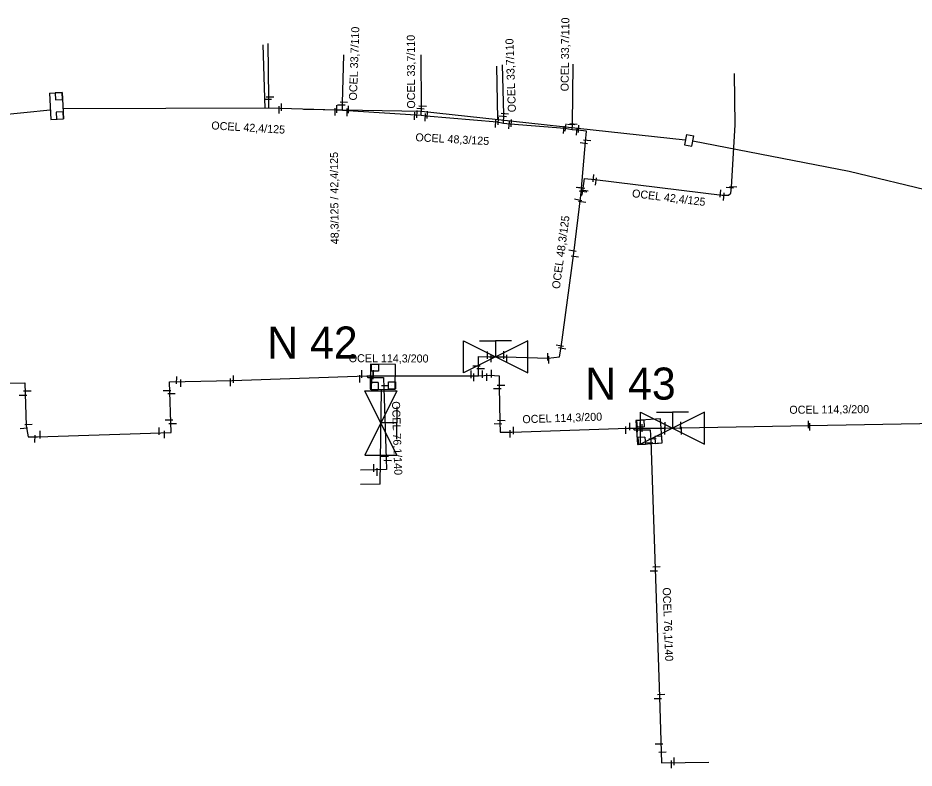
# Model space of a CAD drawing. Extents: x -642943 to -623314, y -1138561 to -1113539.
# Drawn here: x -641703.1 to -641619.1, y -1115267.4 to -1115197.2 of the extents above; entities that cross this region are included whole.
import ezdxf

# ---------------------------------------------------------------- set-up
doc = ezdxf.new("R2010")
doc.units = 0
for name, color, linetype in [('horkovod armatury', 7, 'Continuous'), ('horkovod dimenze', 7, 'Continuous'), ('horkovod předisol', 7, 'Continuous'), ('horkovod sváry', 7, 'Continuous'), ('horkovod trasa', 7, 'Continuous'), ('horkovod zrušený', 7, 'Continuous'), ('horkovod číslo šachty', 7, 'Continuous'), ('horkovod šachty', 7, 'Continuous')]:
    doc.layers.add(name, color=color, linetype=linetype)

# ---------------------------------------------------------------- blocks, each defined once
blk = doc.blocks.new('POINT_DISPLAY')
blk.add_line((0, 0), (0, 0))
blk = doc.blocks.new('SPH_2')
at = {"layer": 'horkovod sváry'}
blk.add_line((-0.0001, -0.0349), (0.0001, 0.0349), dxfattribs=at)
blk = doc.blocks.new('SPH_1')
at = {"layer": 'horkovod sváry'}
blk.add_line((0.0001, -0.035), (-0.0001, 0.035), dxfattribs=at)
blk = doc.blocks.new('SPH')
at = {"layer": 'horkovod sváry'}
blk.add_line((0, -0.035), (0, 0.035), dxfattribs=at)
blk = doc.blocks.new('SCH_01_10')
at = {"layer": 'horkovod armatury'}
for p, q in [((10, 5), (-10, -5)), ((-10, -5), (-10, 5)), ((-10, 5), (10, -5)), ((-5, 5), (0, 5)), ((0, 5), (0, 0)), ((5, 5), (0, 5)), ((10, -5), (10, 5))]:
    blk.add_line(p, q, dxfattribs=at)

msp = doc.modelspace()

# ---------------------------------------------------------------- linework, layer by layer
at = {"layer": 'horkovod předisol'}
msp.add_line((-641670.373, -1115230.715), (-641659.916, -1115230.695), dxfattribs=at)
for points in [[(-641679.556, -1115205.642), (-641679.559, -1115204.672), (-641679.626, -1115199.583)], [(-641672.67, -1115205.853), (-641672.658, -1115205.166), (-641672.548, -1115200.638)], [(-641665.312, -1115206.312), (-641665.256, -1115205.559), (-641665.31, -1115200.628)], [(-641657.577, -1115207.055), (-641657.561, -1115206.229), (-641657.668, -1115201.566)], [(-641651.144, -1115207.654), (-641651.127, -1115207.155), (-641651.069, -1115201.514)], [(-641650.334, -1115213.801), (-641650.212, -1115213.749), (-641650.154, -1115213.386), (-641650.008, -1115212.213), (-641649.034, -1115212.326), (-641637.102, -1115213.767), (-641636.495, -1115213.783), (-641636.277, -1115213.587), (-641636.226, -1115213.031), (-641635.898, -1115207.185), (-641635.954, -1115202.382)], [(-641672.67, -1115205.853), (-641673.275, -1115205.834), (-641678.501, -1115205.653), (-641679.556, -1115205.642)], [(-641665.312, -1115206.312), (-641665.791, -1115206.276), (-641672.159, -1115205.885), (-641672.67, -1115205.853)], [(-641657.577, -1115207.055), (-641658.189, -1115206.953), (-641664.823, -1115206.368), (-641665.312, -1115206.312)], [(-641651.144, -1115207.654), (-641651.837, -1115207.548), (-641656.954, -1115207.122), (-641657.577, -1115207.055)], [(-641650.334, -1115213.801), (-641650.266, -1115213.126), (-641649.893, -1115208.783), (-641649.825, -1115207.772), (-641650.639, -1115207.683), (-641651.144, -1115207.654)], [(-641659.916, -1115230.695), (-641659.916, -1115229.884), (-641659.916, -1115228.892), (-641658.9, -1115228.921), (-641657.407, -1115228.911), (-641653.393, -1115229.053), (-641652.338, -1115228.924), (-641652.198, -1115228.026), (-641650.997, -1115219.223), (-641650.334, -1115213.801)], [(-641751.554, -1115234.469), (-641746.89, -1115234.261), (-641743.761, -1115234.175), (-641743.786, -1115232.164), (-641739.432, -1115232.02), (-641702.421, -1115231.343), (-641702.298, -1115235.396), (-641702.102, -1115236.408), (-641701.237, -1115236.398), (-641688.715, -1115235.999), (-641688.871, -1115231.268), (-641683.013, -1115231.141), (-641670.373, -1115230.715)], [(-641670.373, -1115230.715), (-641670.283, -1115230.865), (-641668.814, -1115230.848), (-641668.782, -1115231.849), (-641668.57, -1115238.466), (-641668.531, -1115239.481), (-641669.571, -1115239.51), (-641670.97, -1115239.539)], [(-641659.916, -1115230.695), (-641658.877, -1115230.651), (-641657.996, -1115230.696), (-641657.99, -1115231.729), (-641657.941, -1115235.021), (-641657.907, -1115235.976), (-641656.807, -1115235.965), (-641645.93, -1115235.608), (-641645.447, -1115235.609)], [(-641645.447, -1115235.609), (-641642.447, -1115235.609), (-641640.936, -1115235.572), (-641628.951, -1115235.355), (-641616.871, -1115235.136), (-641612.407, -1115235.076), (-641612.378, -1115235.95), (-641612.13, -1115245.417), (-641612.124, -1115246.899), (-641611.215, -1115246.905), (-641607.195, -1115246.915), (-641606.679, -1115246.916)], [(-641645.447, -1115235.609), (-641645.35, -1115235.77), (-641643.836, -1115235.761), (-641643.785, -1115236.743), (-641643.372, -1115248.78), (-641642.976, -1115260.752), (-641642.791, -1115266.949), (-641638.361, -1115266.871)]]:
    msp.add_lwpolyline(points, dxfattribs=at)
at = {"layer": 'horkovod trasa'}
msp.add_line((-641670.373, -1115230.715), (-641659.916, -1115230.695), dxfattribs=at)
for points in [[(-641679.556, -1115205.642), (-641679.559, -1115204.672), (-641679.626, -1115199.583)], [(-641672.67, -1115205.853), (-641672.658, -1115205.166), (-641672.548, -1115200.638)], [(-641665.312, -1115206.312), (-641665.256, -1115205.559), (-641665.31, -1115200.628)], [(-641657.577, -1115207.055), (-641657.561, -1115206.229), (-641657.668, -1115201.566)], [(-641651.144, -1115207.654), (-641651.127, -1115207.155), (-641651.069, -1115201.514)], [(-641650.334, -1115213.801), (-641650.212, -1115213.749), (-641650.154, -1115213.386), (-641650.008, -1115212.213), (-641649.034, -1115212.326), (-641637.102, -1115213.767), (-641636.495, -1115213.783), (-641636.277, -1115213.587), (-641636.226, -1115213.031), (-641635.898, -1115207.185), (-641635.954, -1115202.382)], [(-641672.67, -1115205.853), (-641673.275, -1115205.834), (-641678.501, -1115205.653), (-641679.556, -1115205.642)], [(-641665.312, -1115206.312), (-641665.791, -1115206.276), (-641672.159, -1115205.885), (-641672.67, -1115205.853)], [(-641657.577, -1115207.055), (-641658.189, -1115206.953), (-641664.823, -1115206.368), (-641665.312, -1115206.312)], [(-641651.144, -1115207.654), (-641651.837, -1115207.548), (-641656.954, -1115207.122), (-641657.577, -1115207.055)], [(-641650.334, -1115213.801), (-641650.266, -1115213.126), (-641649.893, -1115208.783), (-641649.825, -1115207.772), (-641650.639, -1115207.683), (-641651.144, -1115207.654)], [(-641659.916, -1115230.695), (-641659.916, -1115229.884), (-641659.916, -1115228.892), (-641658.9, -1115228.921), (-641657.407, -1115228.911), (-641653.393, -1115229.053), (-641652.338, -1115228.924), (-641652.198, -1115228.026), (-641650.997, -1115219.223), (-641650.334, -1115213.801)], [(-641751.554, -1115234.469), (-641746.89, -1115234.261), (-641743.761, -1115234.175), (-641743.786, -1115232.164), (-641739.432, -1115232.02), (-641702.421, -1115231.343), (-641702.298, -1115235.396), (-641702.102, -1115236.408), (-641701.237, -1115236.398), (-641688.715, -1115235.999), (-641688.871, -1115231.268), (-641683.013, -1115231.141), (-641670.373, -1115230.715)], [(-641670.373, -1115230.715), (-641670.283, -1115230.865), (-641668.814, -1115230.848), (-641668.782, -1115231.849), (-641668.57, -1115238.466), (-641668.531, -1115239.481), (-641669.571, -1115239.51), (-641670.97, -1115239.539)], [(-641659.916, -1115230.695), (-641658.877, -1115230.651), (-641657.996, -1115230.696), (-641657.99, -1115231.729), (-641657.941, -1115235.021), (-641657.907, -1115235.976), (-641656.807, -1115235.965), (-641645.93, -1115235.608), (-641645.447, -1115235.609)], [(-641645.447, -1115235.609), (-641642.447, -1115235.609), (-641640.936, -1115235.572), (-641628.951, -1115235.355), (-641616.871, -1115235.136), (-641612.407, -1115235.076), (-641612.378, -1115235.95), (-641612.13, -1115245.417), (-641612.124, -1115246.899), (-641611.215, -1115246.905), (-641607.195, -1115246.915), (-641606.679, -1115246.916)], [(-641645.447, -1115235.609), (-641645.35, -1115235.77), (-641643.836, -1115235.761), (-641643.785, -1115236.743), (-641643.372, -1115248.78), (-641642.976, -1115260.752), (-641642.791, -1115266.949), (-641638.361, -1115266.871)]]:
    msp.add_lwpolyline(points, dxfattribs=at)
at = {"layer": 'horkovod zrušený'}
for p, q in [((-641679.924, -1115205.657), (-641680.084, -1115199.699)), ((-641658.13, -1115206.657), (-641658.21, -1115201.698)), ((-641700.114, -1115204.23), (-641698.925, -1115204.177)), ((-641700.114, -1115204.23), (-641699.998, -1115206.679)), ((-641698.925, -1115204.177), (-641699.573, -1115204.206)), ((-641699.573, -1115204.206), (-641699.544, -1115204.854)), ((-641698.896, -1115204.825), (-641698.925, -1115204.177)), ((-641698.925, -1115204.177), (-641698.809, -1115206.639)), ((-641699.544, -1115204.854), (-641698.896, -1115204.825)), ((-641700.038, -1115205.829), (-641756.667, -1115211.511)), ((-641698.831, -1115205.988), (-641699.481, -1115206.012)), ((-641699.481, -1115206.012), (-641699.458, -1115206.661)), ((-641679.556, -1115205.642), (-641698.853, -1115205.709)), ((-641698.809, -1115206.639), (-641698.831, -1115205.988)), ((-641676.324, -1115205.739), (-641665.277, -1115205.925)), ((-641665.277, -1115205.925), (-641640.555, -1115208.61)), ((-641699.998, -1115206.679), (-641698.809, -1115206.639)), ((-641699.458, -1115206.661), (-641698.809, -1115206.639)), ((-641640.46, -1115208.086), (-641640.638, -1115209.07)), ((-641640.46, -1115208.086), (-641639.771, -1115208.211)), ((-641639.949, -1115209.195), (-641639.771, -1115208.211)), ((-641640.638, -1115209.07), (-641639.949, -1115209.195)), ((-641639.857, -1115208.685), (-641625.193, -1115211.539)), ((-641625.193, -1115211.539), (-641588.221, -1115220.41)), ((-641669.133, -1115240.85), (-641669.028, -1115231.978)), ((-641669.133, -1115240.85), (-641670.974, -1115240.879))]:
    msp.add_line(p, q, dxfattribs=at)
at = {"layer": 'horkovod šachty'}
for p, q in [((-641669.958, -1115230.256), (-641669.95, -1115229.606)), ((-641669.308, -1115230.264), (-641669.958, -1115230.256)), ((-641669.95, -1115229.606), (-641669.3, -1115229.614)), ((-641669.3, -1115229.614), (-641669.308, -1115230.264)), ((-641669.97, -1115231.316), (-641669.978, -1115231.966)), ((-641669.978, -1115231.966), (-641669.328, -1115231.974)), ((-641669.32, -1115231.324), (-641669.97, -1115231.316)), ((-641669.32, -1115231.324), (-641669.328, -1115231.974)), ((-641668.359, -1115231.27), (-641667.709, -1115231.27)), ((-641668.359, -1115231.92), (-641668.359, -1115231.27)), ((-641668.359, -1115231.92), (-641667.709, -1115231.92)), ((-641667.709, -1115231.27), (-641667.709, -1115231.92)), ((-641645.09, -1115234.871), (-641644.441, -1115234.83)), ((-641645.049, -1115235.52), (-641645.09, -1115234.871)), ((-641644.441, -1115234.83), (-641644.4, -1115235.479)), ((-641644.4, -1115235.479), (-641645.049, -1115235.52)), ((-641644.34, -1115236.439), (-641644.989, -1115236.48)), ((-641644.989, -1115236.48), (-641644.948, -1115237.129)), ((-641644.948, -1115237.129), (-641644.299, -1115237.088)), ((-641644.34, -1115236.439), (-641644.299, -1115237.088)), ((-641642.764, -1115236.34), (-641643.413, -1115236.381)), ((-641643.413, -1115236.381), (-641643.372, -1115237.03)), ((-641643.372, -1115237.03), (-641642.723, -1115236.989)), ((-641642.723, -1115236.989), (-641642.764, -1115236.34))]:
    msp.add_line(p, q, dxfattribs=at)
for points in [[(-641667.728, -1115231.993), (-641667.7, -1115229.633), (-641670.05, -1115229.605), (-641670.078, -1115231.965), (-641667.728, -1115231.993)], [(-641642.723, -1115236.989), (-641642.865, -1115234.731), (-641645.19, -1115234.877), (-641645.048, -1115237.135), (-641642.723, -1115236.989)]]:
    msp.add_lwpolyline(points, dxfattribs=at)

# ---------------------------------------------------------------- block references
at = {"layer": 'horkovod armatury', "xscale": 0.2999795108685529, "yscale": 0.2999795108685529}
for p in [(-641658.321, -1115228.926), (-641641.762, -1115235.592)]:
    msp.add_blockref('SCH_01_10', p, dxfattribs=at)
at = {"layer": 'horkovod armatury', "xscale": 0.2999795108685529, "yscale": 0.2999795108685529, "rotation": -90.00000000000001}
msp.add_blockref('SCH_01_10', (-641669.065, -1115235.118), dxfattribs=at)
at = {"layer": 'horkovod sváry'}
for name, p, xscale, yscale, rotation in [('SPH_2', (-641679.66, -1115204.781), 9.99998097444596, 9.999980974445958, -89.86553004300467), ('SPH_2', (-641679.46, -1115204.581), 9.999997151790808, 9.999997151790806, -90.1694212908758), ('SPH_2', (-641672.54, -1115205.051), 9.999990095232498, 9.999990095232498, -91.99210052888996), ('SPH_2', (-641672.78, -1115205.321), 10.00000930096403, 10.000009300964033, -91.09476535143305), ('SPH', (-641665.9, -1115206.361), 10.000009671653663, 10.000009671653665, -3.034985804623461), ('SPH_2', (-641665.35, -1115205.691), 10.000006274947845, 10.000006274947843, 85.85344023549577), ('SPH_1', (-641665.68, -1115206.201), 9.999980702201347, 9.99998070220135, -2.3498787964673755), ('SPH_2', (-641665.16, -1115205.461), 10.000007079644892, 10.000007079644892, 86.30192338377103), ('SPH_2', (-641664.73, -1115206.251), 10.000004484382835, 10.000004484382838, -2.0623112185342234), ('SPH', (-641664.9, -1115206.491), 10.000011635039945, 10.000011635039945, -2.2478701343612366), ('SPH_2', (-641658.31, -1115207.081), 10.000016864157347, 10.000016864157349, -3.2733342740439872), ('SPH_2', (-641658.08, -1115206.831), 9.999998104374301, 9.999998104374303, -3.098579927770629), ('SPH', (-641657.66, -1115206.401), 9.999981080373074, 9.999981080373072, 85.15732438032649), ('SPH_2', (-641657.46, -1115206.131), 10.000004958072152, 10.00000495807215, -93.27681230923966), ('SPH_2', (-641657.06, -1115207.231), 10.000019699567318, 10.00001969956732, -3.6534237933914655), ('SPH_1', (-641656.85, -1115207.031), 9.999987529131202, 9.999987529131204, -2.9404149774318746), ('SPH_2', (-641651.94, -1115207.671), 10.00000038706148, 10.000000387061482, -4.702909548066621), ('SPH_2', (-641651.76, -1115207.451), 10.000003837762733, 10.000003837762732, -5.523402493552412), ('SPH_2', (-641651.24, -1115207.171), 10.00000750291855, 10.000007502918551, 86.26074895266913), ('SPH_2', (-641651.02, -1115207.131), 9.999995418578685, 9.999995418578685, 86.5914255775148), ('SPH_2', (-641650.73, -1115207.811), 9.999990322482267, 9.999990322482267, -5.3221385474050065), ('SPH_2', (-641650.54, -1115207.571), 9.999993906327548, 9.999993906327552, -3.1178194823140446), ('SPH_2', (-641650.06, -1115208.921), 9.99999465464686, 9.99999465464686, 82.33883499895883), ('SPH_2', (-641649.75, -1115208.661), 10.000012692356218, 10.000012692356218, 84.25327499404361), ('SPH_2', (-641649.16, -1115212.181), 10.000004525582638, 10.00000452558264, -4.2484864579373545), ('SPH_2', (-641648.92, -1115212.491), 10.000009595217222, 10.00000959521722, -5.802236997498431), ('SPH_2', (-641650.43, -1115213.121), 10.000008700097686, 10.000008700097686, 82.76425432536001), ('SPH_1', (-641650.31, -1115213.111), 10.000001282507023, 10.000001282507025, 81.93106103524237), ('SPH_2', (-641650.14, -1115213.461), 9.99997729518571, 9.999977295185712, 83.03551862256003), ('SPH_2', (-641649.99, -1115213.351), 9.999977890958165, 9.999977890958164, 82.53825916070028), ('SPH_2', (-641637.26, -1115213.631), 10.000019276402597, 10.000019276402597, -6.190958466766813), ('SPH_2', (-641636.96, -1115213.921), 9.999979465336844, 9.999979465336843, -4.75325007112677), ('SPH_2', (-641636.39, -1115213.071), 10.000015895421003, 10.000015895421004, -95.51857095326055), ('SPH_2', (-641636.07, -1115212.981), 9.99999763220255, 9.99999763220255, -94.15325100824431), ('SPH_2', (-641650.58, -1115214.231), 10.000018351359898, 10.0000183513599, 79.41336987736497), ('SPH_2', (-641650.22, -1115214.431), 10.000014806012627, 10.00001480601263, 81.72406396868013), ('SPH_2', (-641651.11, -1115218.991), 9.99997874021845, 9.99997874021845, 79.46407982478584), ('SPH_2', (-641650.91, -1115219.501), 9.999980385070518, 9.99998038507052, -98.53379992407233), ('SPH_2', (-641652.31, -1115227.901), 10.000018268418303, 10.000018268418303, 79.68847169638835), ('SPH_2', (-641652.09, -1115228.151), 10.000021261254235, 10.000021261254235, 80.2552909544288), ('SPH_2', (-641660.11, -1115229.771), 10.000005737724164, 10.000005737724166, -89.02451538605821), ('SPH_2', (-641659.73, -1115230.011), 10.00000154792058, 10.000001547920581, -90.6550197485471), ('SPH_2', (-641689.1, -1115232.061), 9.999989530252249, 9.999989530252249, -90.15394666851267), ('SPH_2', (-641668.67, -1115231.611), 10.000015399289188, 10.000015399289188, -91.06834635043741), ('SPH_2', (-641658.16, -1115231.901), 9.99999313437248, 9.99999313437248, -89.76200934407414), ('SPH_2', (-641657.82, -1115231.571), 9.999983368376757, 9.999983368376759, -88.6840012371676), ('SPH_2', (-641702.59, -1115232.511), 10.000003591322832, 10.000003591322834, -90.04855844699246), ('SPH_2', (-641702.19, -1115232.111), 9.999980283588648, 9.999980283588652, -89.62593639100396), ('SPH_2', (-641688.69, -1115232.351), 10.000019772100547, 10.000019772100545, -90.75054165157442), ('SPH_2', (-641668.88, -1115232.121), 9.99998086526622, 9.99998086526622, -89.86579684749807), ('SPH_2', (-641702.08, -1115235.231), 9.999992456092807, 9.999992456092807, -87.8031236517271), ('SPH_2', (-641688.92, -1115234.821), 10.000007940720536, 10.000007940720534, -89.442369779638), ('SPH_2', (-641688.57, -1115235.161), 9.999990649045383, 9.99999064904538, -89.48132405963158), ('SPH_2', (-641658.1, -1115235.181), 9.999979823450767, 9.999979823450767, -91.24341008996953), ('SPH_2', (-641657.79, -1115234.871), 10.000018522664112, 10.000018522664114, -90.86367797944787), ('SPH_2', (-641702.52, -1115235.601), 10.000010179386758, 10.000010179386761, -86.85118994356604), ('SPH_2', (-641643.95, -1115236.961), 9.999988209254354, 9.999988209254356, -89.20356133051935), ('SPH_2', (-641643.62, -1115236.591), 10.000012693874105, 10.000012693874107, -86.25620553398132), ('SPH_2', (-641668.7, -1115238.231), 10.000010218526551, 10.000010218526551, -90.08190899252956), ('SPH_1', (-641668.44, -1115238.621), 9.99998293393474, 9.99998293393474, -92.82314053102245), ('SPH_1', (-641643.25, -1115248.581), 10.00000493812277, 10.000004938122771, -87.57001583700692), ('SPH_2', (-641643.51, -1115248.971), 9.999979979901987, 9.999979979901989, -88.74431396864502), ('SPH_1', (-641642.82, -1115260.541), 9.999991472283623, 9.999991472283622, -87.25272410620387), ('SPH_2', (-641643.13, -1115260.921), 10.000021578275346, 10.00002157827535, -88.24735708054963), ('SPH_2', (-641643.022, -1115265.17), 10.000021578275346, 10.00002157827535, -88.24735708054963), ('SPH_2', (-641642.683, -1115265.939), 10.000021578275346, 10.00002157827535, -88.24735708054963)]:
    msp.add_blockref(name, p, dxfattribs=dict(at, xscale=xscale, yscale=yscale, rotation=rotation))
at = {"layer": 'horkovod sváry', "xscale": 10, "yscale": 10}
for p in [(-641678.38, -1115205.541), (-641678.6, -1115205.781), (-641673.36, -1115205.981), (-641673.2, -1115205.711), (-641672.22, -1115206.021), (-641672.1, -1115205.751), (-641659.09, -1115228.771), (-641658.73, -1115229.071), (-641657.56, -1115228.751), (-641653.44, -1115228.921), (-641657.28, -1115229.081), (-641653.35, -1115229.201), (-641670.85, -1115230.531), (-641669.79, -1115230.651), (-641669.77, -1115230.521), (-641660.62, -1115230.561), (-641659.55, -1115230.541), (-641658.71, -1115230.501), (-641688.2, -1115231.101), (-641687.82, -1115231.381), (-641683.15, -1115231.311), (-641682.87, -1115231.011), (-641671.04, -1115230.981), (-641670.05, -1115230.941), (-641669.93, -1115231.101), (-641660.36, -1115230.841), (-641659.14, -1115230.831), (-641645.76, -1115235.441), (-641645.06, -1115235.781), (-641644.79, -1115235.421), (-641644.61, -1115235.591), (-641642.43, -1115235.401), (-641640.99, -1115235.361), (-641629.02, -1115235.251), (-641628.9, -1115235.481), (-641701.47, -1115236.591), (-641700.99, -1115236.211), (-641689.84, -1115235.891), (-641689.34, -1115236.191), (-641656.97, -1115236.141), (-641656.66, -1115235.811), (-641646.139, -1115235.796), (-641645.05, -1115235.971), (-641642.46, -1115235.831), (-641640.9, -1115235.831), (-641669.72, -1115239.331), (-641669.43, -1115239.711), (-641641.6, -1115266.801), (-641641.859, -1115267.086)]:
    msp.add_blockref('SPH_2', p, dxfattribs=at)
at = {"layer": 'horkovod zrušený'}
for p in [(-641699.23, -1115204.51), (-641699.14, -1115206.32)]:
    msp.add_blockref('POINT_DISPLAY', p, dxfattribs=at)
at = {"layer": 'horkovod šachty'}
for p in [(-641669.629, -1115229.94), (-641669.649, -1115231.64), (-641668.039, -1115231.59), (-641644.749, -1115235.18), (-641644.649, -1115236.78)]:
    msp.add_blockref('POINT_DISPLAY', p, dxfattribs=at)

# ---------------------------------------------------------------- texts
at = {"layer": 'horkovod dimenze'}
for s, height, rotation, p in [('OCEL 33,7/110', 0.75, 89.39787, (-641651.488, -1115204.062)), ('OCEL 33,7/110', 0.74999, 88.05374, (-641671.32, -1115204.924)), ('OCEL 33,7/110', 0.74999, 90.26069, (-641665.863, -1115205.675)), ('OCEL 33,7/110', 0.75, 92.01087, (-641656.421, -1115206.007)), ('OCEL 42,4/125', 0.75, 356.62311, (-641684.97, -1115207.617)), ('OCEL 48,3/125', 0.74998, 356.9206, (-641665.852, -1115208.722)), ('48,3/125 / 42,4/125', 0.74999, 90.47191, (-641673.021, -1115218.376)), ('OCEL 42,4/125', 0.75, 353.05283, (-641645.579, -1115213.96)), ('OCEL 48,3/125', 0.75, 82.32955, (-641652.316, -1115222.595)), ('OCEL 114,3/200', 0.75, 359.74953, (-641672.08, -1115229.422)), ('OCEL 76,1/140', 0.75, 271.87922, (-641668.036, -1115233.095)), ('OCEL 114,3/200', 0.75, 0.52651, (-641630.807, -1115234.257)), ('OCEL 114,3/200', 0.75, 1.94416, (-641655.805, -1115235.145)), ('OCEL 76,1/140', 0.75, 272.05908, (-641642.679, -1115250.534))]:
    msp.add_text(s, height=height, rotation=rotation, dxfattribs=at).set_placement(p)
at = {"layer": 'horkovod číslo šachty'}
for s, p in [('N 42', (-641679.723, -1115229.082)), ('N 43', (-641649.93, -1115232.927))]:
    msp.add_text(s, height=3, dxfattribs=at).set_placement(p)

doc.saveas('drawing.dxf')
